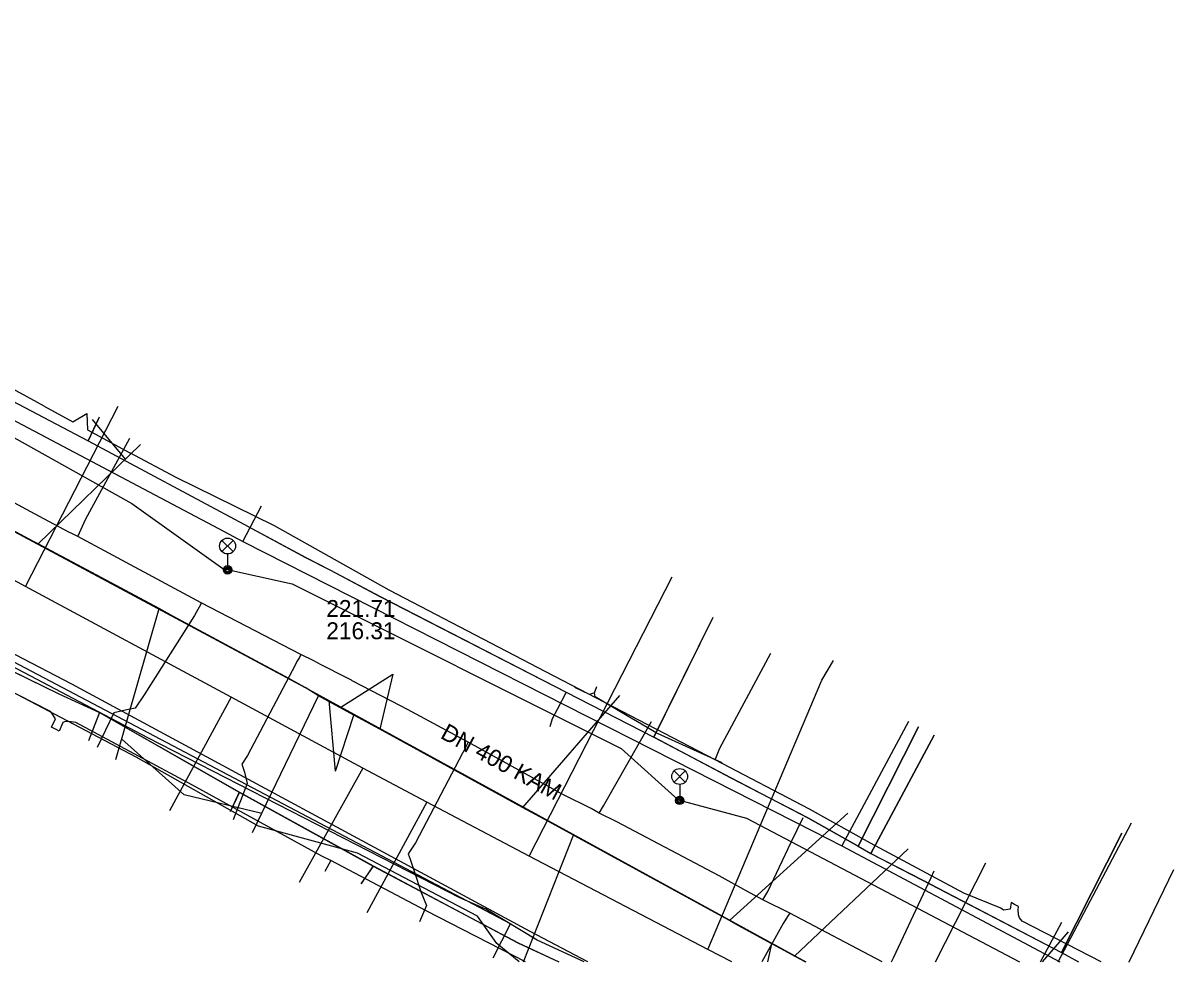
# Model space of a CAD drawing. Extents: x -595540 to -593988, y -1160850 to -1159202.
# Drawn here: x -595060.1 to -595005.7, y -1160843.2 to -1160798.9 of the extents above; entities that cross this region are included whole.
import ezdxf

# ---------------------------------------------------------------- set-up
doc = ezdxf.new("R2010")
doc.units = 0
for name, color, linetype in [('BKOM-ODVODNENI_trasa sítě', 7, 'Continuous'), ('BVK-JEDNOTNA_popisy', 7, 'Continuous'), ('BVK-JEDNOTNA_trasa sítě', 7, 'Continuous'), ('BVK-VODOVOD_trasa sítě', 7, 'Continuous'), ('CETIN_kabel podzemní', 7, 'Continuous'), ('DESTOVA_trasa neprovozované sítě', 7, 'Continuous'), ('DSP-NN-EON_kabel', 7, 'Continuous'), ('DSP-SDEL-VODAFONE_kabel', 7, 'Continuous'), ('EON-NN_kabel', 7, 'Continuous'), ('EON-VN_kabel', 7, 'Continuous'), ('INNOGY-STL_trasa sítě', 7, 'Continuous'), ('TSB_kabel VO', 7, 'Continuous'), ('TSB_lampy VO', 7, 'Continuous')]:
    doc.layers.add(name, color=color, linetype=linetype)

msp = doc.modelspace()

# ---------------------------------------------------------------- linework, layer by layer
at = {"layer": 'BKOM-ODVODNENI_trasa sítě'}
for points in [[(-595328.652, -1160545.194), (-595323.701, -1160557.168), (-595307.991, -1160595.166), (-595289.318, -1160637.909), (-595269.901, -1160680.144), (-595243.565, -1160700.938), (-595203.101, -1160731.684), (-595169.808, -1160756.776), (-595134.211, -1160783.069), (-595091.899, -1160806.063), (-595046.729, -1160830.268), (-595023.064, -1160843.241)], [(-595045.04, -1160831.2), (-595042.59, -1160829.65)], [(-595045.29, -1160834.22), (-595045.59, -1160830.89)]]:
    msp.add_lwpolyline(points, dxfattribs=at)
at = {"layer": 'BVK-JEDNOTNA_popisy'}
msp.add_line((-595045.728, -1160827.068), (-595045.728, -1160827.068), dxfattribs=at)
at = {"layer": 'BVK-JEDNOTNA_trasa sítě'}
for p, q in [((-595054.507, -1160818.789), (-595059.342, -1160823.49)), ((-595055.674, -1160833.671), (-595053.634, -1160826.545)), ((-595049.211, -1160837.129), (-595046.095, -1160830.665)), ((-595031.871, -1160830.649), (-595036.451, -1160835.941)), ((-595021.079, -1160836.21), (-595026.68, -1160841.286)), ((-595036.414, -1160843.241), (-595034.043, -1160837.258)), ((-595018.228, -1160837.897), (-595023.605, -1160842.968)), ((-595010.679, -1160841.816), (-595011.905, -1160843.241)), ((-595024.859, -1160843.241), (-595024.672, -1160842.385))]:
    msp.add_line(p, q, dxfattribs=at)
for points in [[(-595046.729, -1160830.268), (-595047.671, -1160829.76), (-595049.062, -1160829.01), (-595050.294, -1160828.346), (-595052.98, -1160826.898), (-595053.634, -1160826.545), (-595058.193, -1160824.105), (-595058.294, -1160824.051), (-595059.342, -1160823.49), (-595059.563, -1160823.371), (-595066.055, -1160819.897)], [(-595023.107, -1160843.241), (-595023.31, -1160843.13), (-595023.605, -1160842.968), (-595023.687, -1160842.923), (-595024.672, -1160842.385), (-595026.266, -1160841.512), (-595026.68, -1160841.286), (-595033.969, -1160837.299), (-595034.043, -1160837.258), (-595035.232, -1160836.608), (-595036.451, -1160835.941), (-595043.198, -1160832.25), (-595044.426, -1160831.578), (-595045.813, -1160830.82), (-595046.095, -1160830.665), (-595046.729, -1160830.268)]]:
    msp.add_lwpolyline(points, dxfattribs=at)
at = {"layer": 'BVK-VODOVOD_trasa sítě'}
for p, q in [((-595059.94, -1160825.495), (-595055.569, -1160816.988)), ((-595036.145, -1160838.236), (-595029.389, -1160825.053)), ((-595050.23, -1160830.735), (-595053.135, -1160836.093)), ((-595044.007, -1160834.091), (-595047.011, -1160839.488)), ((-595040.976, -1160835.689), (-595043.815, -1160840.912)), ((-595011.151, -1160843.241), (-595007.683, -1160836.668)), ((-595016.947, -1160843.241), (-595014.563, -1160838.558))]:
    msp.add_line(p, q, dxfattribs=at)
for points in [[(-595026.573, -1160843.241), (-595027.706, -1160842.65), (-595036.145, -1160838.236), (-595040.976, -1160835.689), (-595044.007, -1160834.091), (-595050.23, -1160830.735), (-595059.94, -1160825.495), (-595066.652, -1160821.874), (-595068.35, -1160821.001), (-595070.441, -1160819.906), (-595082.838, -1160813.497), (-595083.857, -1160812.956), (-595096.725, -1160806.101), (-595111.564, -1160798.166), (-595113.449, -1160797.075), (-595118.88, -1160793.88), (-595124.17, -1160790.62), (-595127.91, -1160788.93), (-595128.63, -1160788.51), (-595129.642, -1160787.791)], [(-595027.706, -1160842.65), (-595022.307, -1160829.931), (-595021.755, -1160829.001)]]:
    msp.add_lwpolyline(points, dxfattribs=at)
at = {"layer": 'CETIN_kabel podzemní'}
for points in [[(-595066.62, -1160814.42), (-595050.55, -1160822.91)], [(-595065.14, -1160814.34), (-595056.98, -1160818.62)], [(-595056.51, -1160817.62), (-595056.98, -1160818.62)], [(-595056.98, -1160818.62), (-595049.62, -1160822.56), (-595046.7, -1160824.14), (-595045.56, -1160824.71), (-595043.16, -1160825.99), (-595034.4, -1160830.49)], [(-595037.32, -1160841.28), (-595072.12, -1160822.95), (-595079.24, -1160819.25)], [(-595033.367, -1160843.241), (-595036.1, -1160841.8), (-595057.75, -1160830.12), (-595060.41, -1160828.73), (-595061.03, -1160828.4), (-595064.14, -1160826.78), (-595068.88, -1160824.31), (-595071.54, -1160822.92), (-595072.69, -1160822.32), (-595075.35, -1160820.93), (-595079.11, -1160819)], [(-595049.68, -1160823.37), (-595048.79, -1160821.69)], [(-595050.55, -1160822.91), (-595049.68, -1160823.37)], [(-595049.68, -1160823.37), (-595029.33, -1160833.7)], [(-595064.75, -1160827.4), (-595063.76, -1160827.94), (-595058.37, -1160830.58), (-595056.44, -1160831.46)], [(-595027.54, -1160827.13), (-595030.25, -1160832.62)], [(-595034.4, -1160830.49), (-595034.82, -1160831.32), (-595035.05, -1160831.76)], [(-595034.4, -1160830.49), (-595030.25, -1160832.62)], [(-595056.44, -1160831.46), (-595056.96, -1160832.79)], [(-595056.44, -1160831.46), (-595049.84, -1160835.22)], [(-595035.05, -1160831.76), (-595035.17, -1160832.14)], [(-595018.22, -1160831.88), (-595021.37, -1160837.76)], [(-595017.75, -1160832.13), (-595020.6, -1160837.77)], [(-595020.6, -1160837.77), (-595022.98, -1160836.43), (-595026.6, -1160834.55), (-595030.25, -1160832.62)], [(-595017.01, -1160832.52), (-595020, -1160838.11)], [(-595029.33, -1160833.7), (-595022.73, -1160837.06)], [(-595049.84, -1160835.22), (-595050.28, -1160836.15)], [(-595049.84, -1160835.22), (-595043.52, -1160838.71)], [(-595022.73, -1160837.06), (-595021.37, -1160837.76)], [(-595008.13, -1160837.16), (-595010.99, -1160842.79)], [(-595021.37, -1160837.76), (-595011.074, -1160843.241)], [(-595020.6, -1160837.77), (-595020, -1160838.11)], [(-595020, -1160838.11), (-595017.58, -1160839.36), (-595010.99, -1160842.79)], [(-595043.52, -1160838.71), (-595044.09, -1160839.55)], [(-595043.52, -1160838.71), (-595036.67, -1160842.34), (-595034.744, -1160843.241)], [(-595037.85, -1160843.04), (-595037.03, -1160841.44), (-595037.32, -1160841.28)], [(-595010.99, -1160842.79), (-595010.187, -1160843.241)]]:
    msp.add_lwpolyline(points, dxfattribs=at)
at = {"layer": 'DESTOVA_trasa neprovozované sítě'}
for p, q in [((-595055.224, -1160819.486), (-595056.77, -1160817.61)), ((-595042.59, -1160829.65), (-595043.198, -1160832.25)), ((-595045.29, -1160834.22), (-595044.426, -1160831.578)), ((-595055.399, -1160832.71), (-595052.44, -1160835.34)), ((-595048.777, -1160836.228), (-595052.44, -1160835.34))]:
    msp.add_line(p, q, dxfattribs=at)
at = {"layer": 'DSP-NN-EON_kabel'}
for points in [[(-595033.06, -1160830.53), (-595033.3, -1160830.61), (-595033.99, -1160830.27)], [(-595033.06, -1160830.53), (-595032.94, -1160830.23)], [(-595027.02, -1160833.83), (-595030.08, -1160832.45), (-595030.22, -1160832.37), (-595030.84, -1160832.01), (-595031.52, -1160831.61), (-595033.03, -1160830.72), (-595033.06, -1160830.53)]]:
    msp.add_lwpolyline(points, dxfattribs=at)
at = {"layer": 'DSP-SDEL-VODAFONE_kabel'}
for p, q in [((-595056.979, -1160818.624), (-595056.449, -1160817.492)), ((-595049.621, -1160822.561), (-595046.705, -1160824.14)), ((-595046.705, -1160824.14), (-595045.564, -1160824.712)), ((-595045.564, -1160824.712), (-595043.161, -1160825.991)), ((-595030.251, -1160832.622), (-595027.443, -1160826.947)), ((-595063.757, -1160827.943), (-595058.374, -1160830.58)), ((-595056.442, -1160831.46), (-595056.914, -1160832.672)), ((-595020.603, -1160837.766), (-595017.753, -1160832.127)), ((-595049.836, -1160835.224), (-595050.28, -1160836.147)), ((-595022.975, -1160836.425), (-595020.603, -1160837.766)), ((-595020.002, -1160838.111), (-595017.582, -1160839.361)), ((-595043.515, -1160838.705), (-595044.073, -1160839.525)), ((-595036.672, -1160842.344), (-595034.745, -1160843.241)), ((-595010.992, -1160842.79), (-595010.191, -1160843.241))]:
    msp.add_line(p, q, dxfattribs=at)
for points in [[(-595075.928, -1160808.772), (-595065.135, -1160814.341), (-595056.979, -1160818.624), (-595049.621, -1160822.561)], [(-595065.135, -1160814.341), (-595056.979, -1160818.624), (-595049.621, -1160822.561), (-595046.705, -1160824.14), (-595045.564, -1160824.712), (-595043.161, -1160825.991), (-595034.402, -1160830.49), (-595030.251, -1160832.622), (-595026.601, -1160834.546), (-595022.975, -1160836.425), (-595020.603, -1160837.766), (-595020.002, -1160838.111), (-595017.582, -1160839.361), (-595010.992, -1160842.79), (-595010.191, -1160843.241)], [(-595043.161, -1160825.991), (-595034.402, -1160830.49), (-595030.251, -1160832.622), (-595026.601, -1160834.546), (-595022.975, -1160836.425)], [(-595058.374, -1160830.58), (-595056.442, -1160831.46), (-595049.836, -1160835.224), (-595043.515, -1160838.705), (-595036.672, -1160842.344)], [(-595020.603, -1160837.766), (-595020.002, -1160838.111), (-595017.007, -1160832.523)], [(-595017.582, -1160839.361), (-595010.992, -1160842.79), (-595008.131, -1160837.162)]]:
    msp.add_lwpolyline(points, dxfattribs=at)
at = {"layer": 'EON-NN_kabel'}
for points in [[(-595059.066, -1160816.988), (-595060.178, -1160816.373), (-595065.458, -1160813.587), (-595070.592, -1160810.861), (-595075.749, -1160808.338), (-595081.952, -1160805.213), (-595091.194, -1160800.443), (-595099.272, -1160796.187), (-595106.639, -1160792.608), (-595110.013, -1160791.375), (-595110.33, -1160791.26), (-595110.604, -1160791.235), (-595110.835, -1160791.193), (-595111.004, -1160791.298), (-595111.102, -1160791.437), (-595111.213, -1160791.647), (-595111.704, -1160792.514), (-595111.911, -1160793.068), (-595113.15, -1160795.027), (-595114.737, -1160798.116), (-595115.451, -1160800.685), (-595116.131, -1160802.071), (-595116.156, -1160802.059)], [(-595059.066, -1160816.988), (-595057.713, -1160817.725), (-595057.049, -1160817.325), (-595057.011, -1160818.108), (-595055.015, -1160819.195)], [(-595027.36, -1160833.684), (-595035.36, -1160829.527), (-595042.757, -1160825.68), (-595048.171, -1160822.635), (-595052.818, -1160820.361), (-595055.015, -1160819.195)], [(-595045.513, -1160838.45), (-595045.937, -1160838.25), (-595052.052, -1160834.889), (-595057.568, -1160831.93), (-595057.899, -1160831.877), (-595058.098, -1160831.904), (-595058.18, -1160831.931), (-595058.353, -1160832.34), (-595058.529, -1160832.246), (-595058.715, -1160832.156), (-595058.531, -1160831.75), (-595058.555, -1160831.705), (-595058.673, -1160831.533), (-595058.77, -1160831.408), (-595064.7, -1160828.384)], [(-595027.36, -1160833.684), (-595027.132, -1160833.138), (-595024.717, -1160828.651)], [(-595009.116, -1160843.241), (-595012.852, -1160841.314), (-595012.966, -1160841.154), (-595013.015, -1160841.012), (-595013.034, -1160840.783), (-595013.02, -1160840.623), (-595013.202, -1160840.528), (-595013.368, -1160840.439), (-595013.414, -1160840.752), (-595013.727, -1160840.786), (-595013.854, -1160840.705), (-595015.608, -1160839.994), (-595020.007, -1160837.628), (-595022.901, -1160836.02), (-595027.36, -1160833.684)], [(-595045.513, -1160838.45), (-595045.801, -1160838.973)], [(-595036.314, -1160843.241), (-595041.004, -1160840.82), (-595045.513, -1160838.45)], [(-595007.799, -1160843.241), (-595007.793, -1160843.231), (-595005.673, -1160838.873)]]:
    msp.add_lwpolyline(points, dxfattribs=at)
at = {"layer": 'EON-VN_kabel'}
for points in [[(-595036.616, -1160843.241), (-595037.664, -1160842.374), (-595038.589, -1160841.081), (-595044.254, -1160838.105), (-595048.94, -1160836.819), (-595054.712, -1160833.571), (-595060.898, -1160830.311), (-595063.856, -1160828.702), (-595065.462, -1160827.305), (-595067.462, -1160826.383), (-595069.719, -1160825.415), (-595075.529, -1160821.7), (-595075.581, -1160821.681), (-595079.466, -1160819.418), (-595084.996, -1160816.565), (-595092.737, -1160812.47), (-595095.113, -1160811.145), (-595098.584, -1160809.192), (-595106.458, -1160805.205), (-595111.271, -1160802.678), (-595114.936, -1160800.913), (-595117.08, -1160799.73)], [(-595033.549, -1160843.241), (-595035.765, -1160842.205), (-595038.188, -1160840.746), (-595039.417, -1160840.211), (-595054.159, -1160832.645), (-595060.284, -1160829.418), (-595063.46, -1160827.902), (-595065.371, -1160826.851), (-595067.339, -1160825.749), (-595069.356, -1160824.65), (-595075.44, -1160821.449), (-595079.348, -1160819.135), (-595084.797, -1160816.329), (-595092.574, -1160812.297), (-595094.815, -1160810.998), (-595098.498, -1160808.886), (-595106.432, -1160804.824), (-595111.169, -1160802.45), (-595114.734, -1160800.692), (-595116.219, -1160799.654)]]:
    msp.add_lwpolyline(points, dxfattribs=at)
at = {"layer": 'INNOGY-STL_trasa sítě'}
for points in [[(-595057.471, -1160823.137), (-595057.092, -1160822.308), (-595055.021, -1160818.494)], [(-595019.461, -1160843.241), (-595023.828, -1160840.928), (-595025.096, -1160840.31), (-595025.859, -1160839.901), (-595027.158, -1160839.172), (-595032.006, -1160836.617), (-595032.84, -1160836.214), (-595033.214, -1160835.995), (-595034.553, -1160835.329), (-595039.025, -1160832.862), (-595041.894, -1160831.312), (-595042.23, -1160831.138), (-595044.511, -1160829.952), (-595044.546, -1160829.934), (-595044.761, -1160829.814), (-595045.969, -1160829.203), (-595046.325, -1160829.02), (-595046.937, -1160828.714), (-595051.638, -1160826.27), (-595057.471, -1160823.137), (-595057.725, -1160823.016), (-595057.893, -1160822.934), (-595059.278, -1160822.19), (-595063.712, -1160819.819)], [(-595051.638, -1160826.27), (-595051.667, -1160826.372), (-595051.795, -1160826.597), (-595051.964, -1160826.868), (-595054.334, -1160830.621), (-595054.768, -1160831.253), (-595055.159, -1160831.332), (-595055.77, -1160831.471), (-595056.564, -1160833.107)], [(-595046.937, -1160828.714), (-595046.999, -1160828.85), (-595047.122, -1160829.051), (-595047.188, -1160829.194), (-595049.454, -1160833.489), (-595049.717, -1160833.899), (-595049.597, -1160834.278), (-595049.463, -1160834.808), (-595050.135, -1160836.533)], [(-595032.84, -1160836.214), (-595032.637, -1160835.858), (-595030.368, -1160831.876)], [(-595039.025, -1160832.862), (-595039.237, -1160833.266), (-595039.296, -1160833.378), (-595041.515, -1160837.606), (-595041.863, -1160838.125), (-595041.773, -1160838.382), (-595041.572, -1160838.954), (-595041.254, -1160839.96), (-595040.996, -1160840.576), (-595041.319, -1160841.34)], [(-595025.096, -1160840.31), (-595024.869, -1160839.909), (-595023.759, -1160837.584), (-595023.19, -1160836.418)], [(-595019.027, -1160843.241), (-595018.923, -1160843.04), (-595017.144, -1160839.249), (-595016.999, -1160838.942)], [(-595023.828, -1160840.928), (-595023.929, -1160841.087), (-595024.14, -1160841.422), (-595025.154, -1160843.241)], [(-595011.986, -1160843.241), (-595010.975, -1160841.353)]]:
    msp.add_lwpolyline(points, dxfattribs=at)
at = {"layer": 'TSB_kabel VO'}
msp.add_lwpolyline([(-595108.25, -1160793.26), (-595097.76, -1160798.49), (-595096.2, -1160800.42), (-595089.79, -1160801.96), (-595080.59, -1160807.36), (-595079.24, -1160808.7), (-595076.82, -1160810.12), (-595074.76, -1160810.87), (-595074.2, -1160811.66), (-595068.19, -1160814.16), (-595054.92, -1160821.58), (-595050.62, -1160824.66), (-595047.35, -1160825.37), (-595031.79, -1160833.15), (-595029.1, -1160835.58), (-595025.88, -1160836.44), (-595012.977, -1160843.241)], dxfattribs=at)
at = {"layer": 'TSB_lampy VO'}
for p, q in [((-595050.659, -1160823.857), (-595050.129, -1160823.327)), ((-595050.659, -1160823.327), (-595050.129, -1160823.857)), ((-595050.659, -1160823.857), (-595050.129, -1160823.327)), ((-595050.659, -1160823.327), (-595050.129, -1160823.857)), ((-595050.394, -1160823.967), (-595050.394, -1160824.717)), ((-595050.394, -1160823.967), (-595050.394, -1160824.717)), ((-595029.296, -1160834.746), (-595028.766, -1160834.216)), ((-595029.296, -1160834.216), (-595028.766, -1160834.746)), ((-595029.296, -1160834.746), (-595028.766, -1160834.216)), ((-595029.296, -1160834.216), (-595028.766, -1160834.746)), ((-595029.031, -1160834.856), (-595029.031, -1160835.606)), ((-595029.031, -1160834.856), (-595029.031, -1160835.606))]:
    msp.add_line(p, q, dxfattribs=at)
for centre, radius in [((-595050.394, -1160823.592), 0.375), ((-595050.394, -1160823.592), 0.375), ((-595050.394, -1160824.717), 0.2), ((-595050.394, -1160824.717), 0.2), ((-595050.394, -1160824.717), 0.145), ((-595050.394, -1160824.717), 0.145), ((-595050.394, -1160824.717), 0.0876), ((-595050.394, -1160824.717), 0.0876), ((-595029.031, -1160834.481), 0.375), ((-595029.031, -1160834.481), 0.375), ((-595029.031, -1160835.606), 0.2), ((-595029.031, -1160835.606), 0.2), ((-595029.031, -1160835.606), 0.145), ((-595029.031, -1160835.606), 0.145), ((-595029.031, -1160835.606), 0.0876), ((-595029.031, -1160835.606), 0.0876)]:
    msp.add_circle(centre, radius, dxfattribs=at)

# ---------------------------------------------------------------- texts
at = {"layer": 'BVK-JEDNOTNA_popisy'}
for s, p in [('221.71', (-595045.728, -1160826.943)), ('216.31', (-595045.728, -1160827.993))]:
    msp.add_text(s, height=0.8, dxfattribs=at).set_placement(p)
msp.add_text('DN 400 KAM', height=0.8, rotation=331.3415, dxfattribs=at).set_placement((-595040.386, -1160832.639))

doc.saveas('drawing.dxf')
